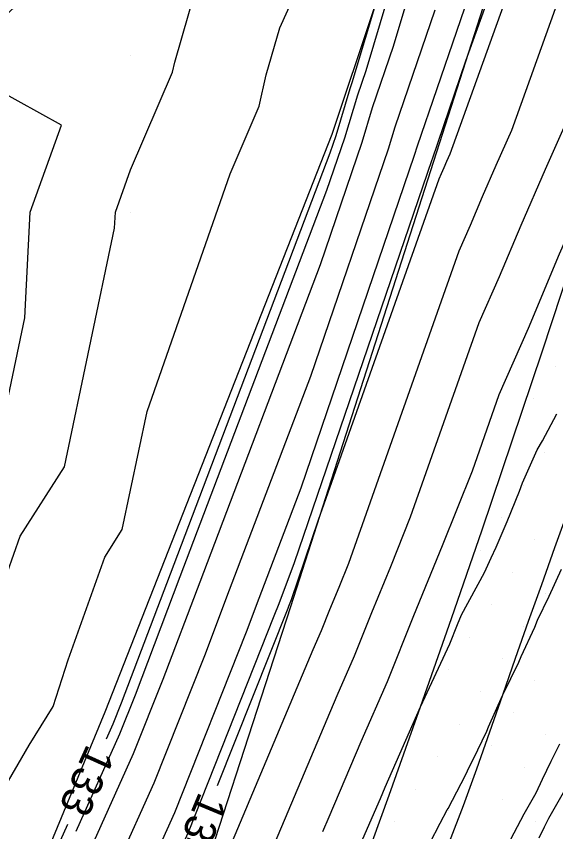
# Model space of a CAD drawing. Extents: x 2354170 to 2357230, y 866100 to 868290.
# Drawn here: x 2355242.7 to 2355277.2, y 866410.4 to 866462.5 of the extents above; entities that cross this region are included whole.
import ezdxf

# ---------------------------------------------------------------- set-up
doc = ezdxf.new("R2010")
doc.units = 0
for name, color, linetype in [('Default', 7, 'Continuous'), ('DTM Contours Major', 7, 'Continuous'), ('DTM Contours Minor', 7, 'Continuous'), ('Exist DTM Breakline', 7, 'Continuous'), ('Exist DTM QL2 LIDAR Elevation Point', 7, 'Continuous'), ('Exist DTM Scan Elevation Point', 7, 'Continuous'), ('Exist Roads EOP', 7, 'Continuous'), ('PH Exist DTM Breakline', 7, 'Continuous')]:
    doc.layers.add(name, color=color, linetype=linetype)

msp = doc.modelspace()

# ---------------------------------------------------------------- linework, layer by layer
at = {"layer": 'Default'}
for points in [[(2355248.421, 866416.317), (2355248.846, 866417.26), (2355249.386, 866418.622), (2355252.518, 866426.87), (2355262.742, 866453.801), (2355263.117, 866454.899), (2355264.028, 866457.92), (2355264.159, 866458.302), (2355265.862, 866464.001), (2355271.245, 866485.469), (2355271.366, 866487.031), (2355271.473, 866488.427), (2355276.107, 866510.323), (2355276.565, 866511.985)], [(2355233.106, 866418.147), (2355233.991, 866419.569), (2355236.115, 866426.145), (2355237.23, 866430.004), (2355239.974, 866434.49), (2355242.053, 866437.739), (2355243.206, 866443.236), (2355243.533, 866450.004), (2355245.541, 866455.571), (2355239.974, 866458.64), (2355239.4, 866459.43), (2355239.561, 866460.004), (2355239.974, 866460.693), (2355249.68, 866470.004), (2355249.974, 866471.039), (2355252.968, 866480.004), (2355253.398, 866483.428), (2355256.757, 866490.005), (2355257.264, 866497.294), (2355257.755, 866500.005), (2355259.032, 866506.238)], [(2355191.499, 866299.8), (2355194.3, 866304.328), (2355196.889, 866310.002), (2355199.974, 866314.981), (2355202.29, 866320.553), (2355204.427, 866324.456), (2355206.063, 866330.003), (2355209.974, 866335.409), (2355211.797, 866339.401), (2355213.512, 866346.491), (2355221.537, 866354.768), (2355222.975, 866357.505), (2355230.701, 866372.146), (2355231.769, 866374.181), (2355238.322, 866388.575), (2355240.533, 866394.009), (2355250.162, 866415.374), (2355252.053, 866420.135), (2355254.413, 866426.352), (2355262.121, 866446.655), (2355264.794, 866454.48), (2355265.461, 866456.693), (2355266.805, 866460.625), (2355273.433, 866482.8)], [(2355215.075, 866358.591), (2355217.073, 866361.688), (2355222.591, 866372.145), (2355223.979, 866377.314), (2355227.806, 866384.781), (2355231.341, 866390.201), (2355232.694, 866396.162), (2355239.867, 866409.718), (2355243.475, 866415.901), (2355245.015, 866418.374), (2355245.983, 866421.371), (2355248.314, 866427.931), (2355249.44, 866429.692), (2355251.026, 866437.253), (2355256.348, 866452.463), (2355258.198, 866456.786), (2355258.648, 866458.786), (2355259.522, 866461.794), (2355262.166, 866467.667)], [(2355210.602, 866359.829), (2355214.071, 866365.205), (2355217.255, 866371.239), (2355219.473, 866379.502), (2355219.675, 866380.003), (2355219.742, 866380.236), (2355219.974, 866380.564), (2355226.201, 866390.111), (2355227.997, 866398.026), (2355228.929, 866400.004), (2355229.134, 866400.843), (2355229.974, 866403.084), (2355235.393, 866412.371), (2355239.503, 866418.971), (2355242.086, 866426.969), (2355242.906, 866429.275), (2355245.747, 866433.716), (2355248.947, 866448.977), (2355248.997, 866450.004), (2355249.974, 866452.713), (2355252.647, 866458.958), (2355252.793, 866459.608), (2355254.645, 866465.988)], [(2355255.541, 866413.314), (2355260.051, 866424.672), (2355260.1, 866424.799), (2355260.258, 866425.216), (2355261.998, 866430.312), (2355269.72, 866452.131), (2355269.87, 866452.471), (2355270.029, 866452.851), (2355270.211, 866453.264), (2355270.418, 866453.73), (2355274.68, 866465.584)], [(2355190.844, 866286.344), (2355193.672, 866291.617), (2355196.759, 866299.104), (2355201.731, 866307.143), (2355204.812, 866313.534), (2355208.326, 866321.988), (2355212.125, 866328.925), (2355213.154, 866331.059), (2355216.287, 866337.919), (2355217.422, 866342.611), (2355222.733, 866348.088), (2355228.658, 866359.37), (2355233.375, 866368.308), (2355237.776, 866376.692), (2355241.498, 866384.869), (2355248.469, 866402.004), (2355252.795, 866411.603), (2355257.385, 866423.159), (2355258.204, 866425.317), (2355260.879, 866432.362), (2355268.147, 866453.642), (2355268.327, 866454.238), (2355272.099, 866465.271)], [(2355239.738, 866367.034), (2355246.043, 866378.812), (2355246.292, 866379.318), (2355246.562, 866379.888), (2355246.836, 866380.511), (2355247.104, 866381.16), (2355255.988, 866402.603), (2355256.721, 866404.306), (2355257.577, 866406.02), (2355258.474, 866407.983), (2355259.416, 866410.14), (2355263.187, 866419.08), (2355264.308, 866421.611), (2355265.412, 866424.388), (2355266.627, 866427.342), (2355267.884, 866430.501), (2355272.285, 866442.936), (2355273.583, 866445.882), (2355274.958, 866449.168), (2355276.532, 866452.746), (2355278.326, 866456.782), (2355279.655, 866460.478), (2355281.483, 866464.496)], [(2355190.29, 866290.14), (2355194.129, 866299.452), (2355200.313, 866309.451), (2355200.907, 866310.684), (2355205.308, 866321.271), (2355210.065, 866329.957), (2355210.108, 866330.047), (2355214.042, 866338.66), (2355215.467, 866344.551), (2355222.135, 866351.428), (2355225.816, 866358.437), (2355232.038, 866370.227), (2355234.772, 866375.436), (2355239.91, 866386.722), (2355244.501, 866398.007), (2355251.479, 866413.489), (2355254.719, 866421.647), (2355256.309, 866425.835), (2355261.5, 866439.509), (2355266.47, 866454.061), (2355266.894, 866455.466), (2355269.452, 866462.948)], [(2355223.928, 866341.408), (2355234.34, 866361.234), (2355236.048, 866364.471), (2355243.782, 866379.203), (2355244.675, 866381.163), (2355251.525, 866398.001), (2355255.225, 866406.931), (2355255.422, 866407.39), (2355255.653, 866407.851), (2355255.894, 866408.38), (2355256.148, 866408.961), (2355261.655, 866422.016), (2355262.197, 866423.24), (2355262.731, 866424.584), (2355263.319, 866426.013), (2355263.927, 866427.541), (2355271.003, 866447.534), (2355271.727, 866449.177), (2355272.494, 866451.01), (2355273.371, 866453.005), (2355274.372, 866455.256), (2355277.167, 866463.031)], [(2355262.273, 866410.376), (2355262.685, 866411.319), (2355264.72, 866416.144), (2355266.419, 866419.983), (2355268.093, 866424.193), (2355269.935, 866428.672), (2355271.841, 866433.461), (2355273.567, 866438.339), (2355275.44, 866442.588), (2355277.423, 866447.327), (2355279.692, 866452.488), (2355281.077, 866455.602), (2355282.295, 866457.82), (2355282.642, 866458.663), (2355283.917, 866461.168), (2355284.647, 866462.678)], [(2355263.634, 866407.189), (2355265.953, 866412.498), (2355266.252, 866413.208), (2355268.53, 866418.354), (2355268.532, 866418.357), (2355270.401, 866422.378), (2355270.894, 866423.617), (2355271.146, 866424.235), (2355272.626, 866426.953), (2355273.048, 866427.888), (2355273.368, 866428.564), (2355274.073, 866430.207), (2355274.85, 866432.148), (2355275.06, 866432.686), (2355275.989, 866434.789), (2355276.324, 866435.374), (2355277.24, 866437.105)], [(2355269.116, 866409.633), (2355269.79, 866410.907), (2355270.239, 866411.76), (2355270.289, 866411.857), (2355271.409, 866413.984), (2355271.67, 866414.537), (2355271.902, 866414.98), (2355272.772, 866416.802), (2355272.886, 866417.079), (2355273.771, 866419.077), (2355273.786, 866419.11), (2355273.789, 866419.116), (2355274.825, 866421.222), (2355274.972, 866421.566), (2355275.838, 866423.452), (2355276.022, 866423.902), (2355276.755, 866425.435), (2355277.549, 866427.165)], [(2355274.296, 866409.9), (2355275.15, 866411.509), (2355275.922, 866412.848), (2355276.332, 866413.724), (2355276.891, 866414.872), (2355277.433, 866415.994)], [(2355199.927, 866323.11), (2355199.974, 866323.23), (2355201.971, 866330.003), (2355207.193, 866337.223), (2355209.001, 866340.003), (2355209.974, 866341.886), (2355211.557, 866348.431), (2355217.719, 866354.786), (2355219.548, 866357.353), (2355220.076, 866358.171), (2355227.928, 866373.051), (2355228.294, 866374.417), (2355236.246, 866389.93), (2355236.481, 866390.29), (2355236.571, 866390.686), (2355238.576, 866394.476), (2355245.955, 866410.847)]]:
    msp.add_lwpolyline(points, dxfattribs=at)
at = {"layer": 'DTM Contours Major'}
msp.add_lwpolyline([(2355262.273, 866410.376), (2355262.685, 866411.319), (2355264.72, 866416.144), (2355266.419, 866419.983), (2355268.093, 866424.193), (2355269.935, 866428.672), (2355271.841, 866433.461), (2355273.567, 866438.339), (2355275.44, 866442.588), (2355277.423, 866447.327), (2355279.692, 866452.488), (2355281.077, 866455.602), (2355282.295, 866457.82), (2355282.642, 866458.663), (2355283.917, 866461.168), (2355284.647, 866462.678)], dxfattribs=at)
at = {"layer": 'DTM Contours Minor'}
for points in [[(2355246.479, 866410.408), (2355249.284, 866416.632), (2355250.275, 866419.126), (2355253.15, 866426.697), (2355262.535, 866451.419), (2355263.676, 866454.759), (2355264.506, 866457.511), (2355265.041, 866459.076), (2355272.025, 866482.444), (2355272.996, 866486.318), (2355273.018, 866486.6), (2355273.037, 866486.852), (2355278.302, 866511.727), (2355278.669, 866513.06), (2355279.228, 866514.48), (2355279.536, 866515.796), (2355279.59, 866517.289), (2355285.658, 866542.851), (2355285.285, 866543.814), (2355285.556, 866544.996), (2355285.909, 866550.447), (2355286.801, 866551.402), (2355287.45, 866552.974), (2355290.253, 866577.735)], [(2355229.946, 866413.048), (2355229.974, 866413.118), (2355233.991, 866419.569), (2355236.115, 866426.145), (2355237.23, 866430.004), (2355239.974, 866434.49), (2355242.053, 866437.739), (2355243.206, 866443.236), (2355243.533, 866450.004), (2355245.541, 866455.571), (2355239.974, 866458.64), (2355239.4, 866459.43), (2355239.561, 866460.004), (2355239.974, 866460.693), (2355249.68, 866470.004)], [(2355252.632, 866408.036), (2355253.673, 866410.346), (2355259.162, 866424.167), (2355259.468, 866424.972), (2355260.465, 866427.598), (2355269.264, 866453.362), (2355269.282, 866453.42), (2355271.427, 866459.694), (2355273.851, 866466.435)], [(2355277.655, 866412.849), (2355276.722, 866411.207), (2355276.429, 866410.663), (2355276.088, 866409.956)]]:
    msp.add_lwpolyline(points, dxfattribs=at)
at = {"layer": 'Exist DTM Breakline'}
msp.add_lwpolyline([(2355270.387, 866409.709), (2355271.277, 866412.045), (2355272.136, 866414.393), (2355272.96, 866416.754), (2355273.784, 866419.114), (2355274.608, 866421.474), (2355275.441, 866423.831), (2355276.283, 866426.185), (2355277.124, 866428.54), (2355277.965, 866430.894), (2355278.794, 866433.252), (2355279.615, 866435.614), (2355280.436, 866437.975), (2355281.257, 866440.336), (2355282.045, 866442.709), (2355282.82, 866445.086), (2355283.595, 866447.463), (2355284.369, 866449.84), (2355285.159, 866452.211), (2355285.957, 866454.581), (2355286.755, 866456.95), (2355287.553, 866459.319), (2355288.325, 866461.697), (2355289.086, 866464.078)], dxfattribs=at)
at = {"layer": 'Exist DTM QL2 LIDAR Elevation Point'}
for p, q in [((2355249.974, 866460.004), (2355249.974, 866460.004)), ((2355249.974, 866450.004), (2355249.974, 866450.004))]:
    msp.add_line(p, q, dxfattribs=at)
at = {"layer": 'Exist DTM Scan Elevation Point'}
for p, q in [((2355277.153, 866440.16), (2355277.153, 866440.16)), ((2355275.774, 866438.075), (2355275.774, 866438.075)), ((2355276.479, 866434.61), (2355276.479, 866434.61)), ((2355275.1, 866432.525), (2355275.1, 866432.525)), ((2355273.72, 866430.44), (2355273.72, 866430.44)), ((2355275.805, 866429.061), (2355275.805, 866429.061)), ((2355272.341, 866428.355), (2355272.341, 866428.355)), ((2355274.426, 866426.976), (2355274.426, 866426.976)), ((2355276.511, 866425.597), (2355276.511, 866425.597)), ((2355273.047, 866424.891), (2355273.047, 866424.891)), ((2355275.131, 866423.512), (2355275.131, 866423.512)), ((2355271.667, 866422.806), (2355271.667, 866422.806)), ((2355273.752, 866421.427), (2355273.752, 866421.427)), ((2355270.288, 866420.721), (2355270.288, 866420.721)), ((2355275.837, 866420.047), (2355275.837, 866420.047)), ((2355272.373, 866419.342), (2355272.373, 866419.342)), ((2355274.458, 866417.962), (2355274.458, 866417.962)), ((2355270.993, 866417.257), (2355270.993, 866417.257)), ((2355276.543, 866416.583), (2355276.543, 866416.583)), ((2355273.078, 866415.877), (2355273.078, 866415.877)), ((2355269.614, 866415.172), (2355269.614, 866415.172)), ((2355275.163, 866414.498), (2355275.163, 866414.498)), ((2355271.699, 866413.792), (2355271.699, 866413.792)), ((2355268.234, 866413.087), (2355268.234, 866413.087)), ((2355273.784, 866412.413), (2355273.784, 866412.413)), ((2355270.319, 866411.707), (2355270.319, 866411.707)), ((2355266.855, 866411.002), (2355266.855, 866411.002)), ((2355275.869, 866411.033), (2355275.869, 866411.033))]:
    msp.add_line(p, q, dxfattribs=at)
at = {"layer": 'Exist Roads EOP'}
msp.add_lwpolyline([(2355244.972, 866356.708), (2355247.218, 866362.271), (2355249.448, 866367.842), (2355251.66, 866373.419), (2355253.853, 866379.004), (2355256.026, 866384.596), (2355258.176, 866390.198), (2355260.301, 866395.809), (2355262.401, 866401.43), (2355264.473, 866407.06), (2355266.517, 866412.702), (2355268.531, 866418.354), (2355270.513, 866424.016), (2355272.467, 866429.689), (2355274.395, 866435.371), (2355276.3, 866441.061), (2355278.187, 866446.756), (2355280.056, 866452.458), (2355281.908, 866458.165), (2355283.74, 866463.878)], dxfattribs=at)
at = {"layer": 'PH Exist DTM Breakline'}
for points in [[(2355312.051, 866755.45), (2355310.592, 866725.079), (2355309.64, 866692.203), (2355308.77, 866675.653), (2355306.693, 866664.305), (2355304.823, 866650.631), (2355303.11, 866636.816), (2355298.268, 866610.302), (2355293.421, 866580.117), (2355287.51, 866544.368), (2355280.975, 866513.436), (2355273.382, 866486.505), (2355262.843, 866454.968), (2355248.318, 866418.016), (2355229.845, 866373.376), (2355221.154, 866356.908)], [(2355207.55, 866297.674), (2355225.072, 866335.019), (2355245.676, 866379.995), (2355260.219, 866424.767), (2355273.655, 866466.636), (2355281.785, 866490.339), (2355287.686, 866512.788), (2355295.16, 866540.197), (2355297.267, 866553.045), (2355302.012, 866582.828), (2355309.884, 866621.381), (2355316.964, 866662.644), (2355320.622, 866688.452), (2355323.199, 866711.282), (2355324.906, 866739.018), (2355325.362, 866751.624)]]:
    msp.add_lwpolyline(points, dxfattribs=at)

# ---------------------------------------------------------------- texts
at = {"layer": 'Default'}
for s, rotation, p in [('133', 245.7383, (2355247.198, 866416.039)), ('134', 247.4165, (2355254.372, 866412.982))]:
    msp.add_text(s, height=2, rotation=rotation, dxfattribs=at).set_placement(p)

doc.saveas('drawing.dxf')
